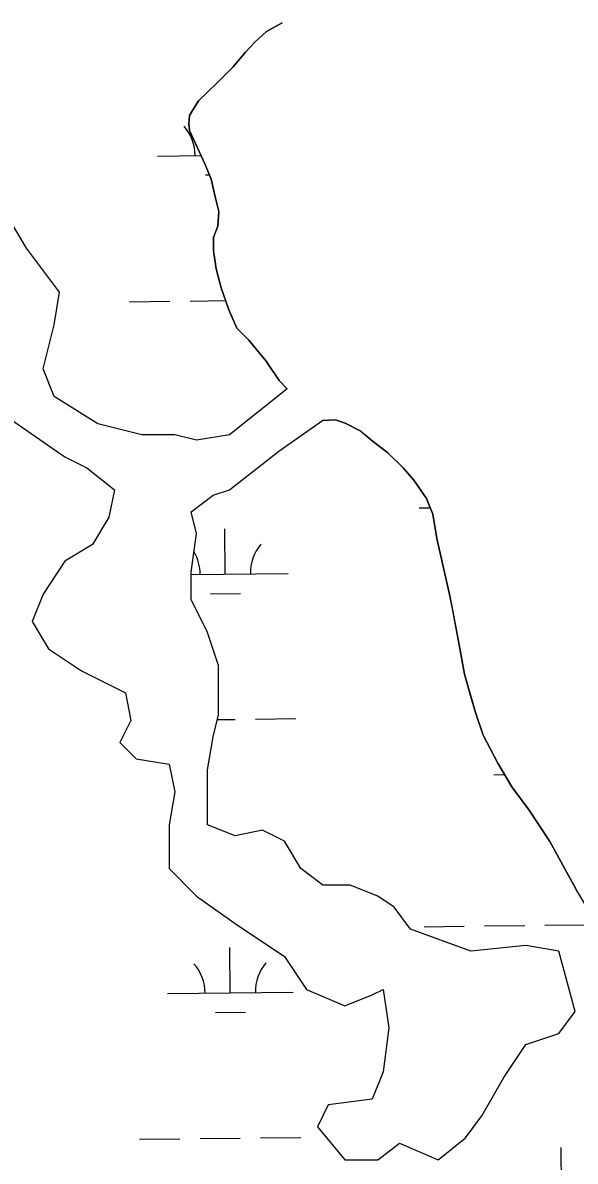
# Model space of a CAD drawing. Extents: x 3694830 to 3732949, y 415201 to 440970.
# Drawn here: x 3724906 to 3725345, y 433208 to 434112 of the extents above; entities that cross this region are included whole.
import ezdxf

# ---------------------------------------------------------------- set-up
doc = ezdxf.new("R2010")
doc.units = 0
for name, color, linetype in [('V-GRID-MAJR', 7, 'Continuous'), ('V-TOPO-SHOR', 7, 'Continuous'), ('V-WETL-SWMP', 7, 'Continuous')]:
    doc.layers.add(name, color=color, linetype=linetype)

msp = doc.modelspace()

# ---------------------------------------------------------------- linework, layer by layer
at = {"layer": 'V-GRID-MAJR'}
msp.add_spline([(3725521.948, 420931.967), (3725447.9250000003, 426990.407), (3725373.878, 433050.776), (3725299.8310000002, 439111.152), (3725299.808, 439113.075)], degree=3, dxfattribs=at)
at = {"layer": 'V-TOPO-SHOR'}
for p, q in [((3724908.706894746, 433933.1858241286), (3724882.5508974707, 433976.8108245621)), ((3724934.8638918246, 433898.285823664), (3724908.706894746, 433933.1858241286)), ((3724930.5048930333, 433872.1108238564), (3724934.8638918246, 433898.285823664)), ((3724921.785895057, 433837.2108241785), (3724930.5048930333, 433872.1108238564)), ((3724930.504894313, 433815.39782406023), (3724921.785895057, 433837.2108241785)), ((3724869.4719029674, 433815.39782543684), (3724939.2238941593, 433767.4108240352)), ((3724965.3798898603, 433793.58582335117), (3724930.504894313, 433815.39782406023)), ((3725115.6569950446, 433821.34425570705), (3725070.00687522, 433784.86082102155)), ((3725000.255885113, 433784.86082259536), (3724965.3798898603, 433793.58582335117)), ((3725109.2418699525, 433771.7728201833), (3725143.872854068, 433796.1601202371)), ((3725026.4128814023, 433784.86082200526), (3725000.255885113, 433784.86082259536)), ((3725043.8498790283, 433780.49782162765), (3725026.4128814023, 433784.86082200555)), ((3725070.00687522, 433784.86082102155), (3725043.8498790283, 433780.49782162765)), ((3725070.0068762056, 433741.2358211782), (3725109.2418699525, 433771.7728201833)), ((3724939.2238941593, 433767.4108240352), (3724956.660891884, 433758.68582367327)), ((3724956.660891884, 433758.68582367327), (3724978.4588891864, 433741.23582324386)), ((3724978.4588891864, 433741.23582324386), (3724974.098890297, 433719.422823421)), ((3725039.490880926, 433723.7858219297), (3725056.928878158, 433736.8728214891)), ((3725056.928878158, 433736.8728214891), (3725070.0068762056, 433741.2358211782)), ((3724974.098890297, 433719.422823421), (3724961.020892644, 433697.61082379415)), ((3725043.8498807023, 433706.3358218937), (3725039.490880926, 433723.7858219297)), ((3725039.490882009, 433675.79782210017), (3725043.8498807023, 433706.3358218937)), ((3724961.020892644, 433697.61082379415), (3724939.2238960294, 433684.5228243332)), ((3724939.2238960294, 433684.5228243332), (3724921.785899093, 433658.3478248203)), ((3725039.4908825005, 433653.9858221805), (3725039.490882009, 433675.79782210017)), ((3724921.785899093, 433658.3478248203), (3724913.066900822, 433636.53582509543)), ((3725052.568881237, 433627.8108219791), (3725039.4908825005, 433653.9858221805)), ((3724913.066900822, 433636.53582509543), (3724926.14489946, 433614.7228248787)), ((3725061.287880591, 433601.6358218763), (3725052.568881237, 433627.8108219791)), ((3724926.14489946, 433614.7228248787), (3724952.301896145, 433597.27282435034)), ((3725061.287881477, 433562.37282201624), (3725061.287880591, 433601.6358218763)), ((3724952.301896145, 433597.27282435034), (3724987.177891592, 433579.82282362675)), ((3724987.177891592, 433579.82282362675), (3724991.536891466, 433558.009823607)), ((3725056.9288824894, 433544.92282217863), (3725061.287881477, 433562.37282201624)), ((3724991.536891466, 433558.009823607), (3724982.8178930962, 433540.5598238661)), ((3725052.5688836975, 433518.747822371), (3725056.9288824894, 433544.92282217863)), ((3724982.8178930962, 433540.5598238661), (3724995.895891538, 433527.4728236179)), ((3724995.895891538, 433527.4728236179), (3725022.0528879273, 433523.1098230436)), ((3725022.0528879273, 433523.1098230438), (3725026.4128878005, 433501.2978230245)), ((3725052.568884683, 433475.1228225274), (3725052.568883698, 433518.747822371)), ((3725026.4128878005, 433501.2978230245), (3725022.0528890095, 433475.1228232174)), ((3725022.0528890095, 433475.1228232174), (3725022.0528897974, 433440.22282334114)), ((3725074.3668817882, 433466.3978220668), (3725052.568884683, 433475.1228225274)), ((3725096.163878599, 433470.7598215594), (3725074.3668817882, 433466.3978220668)), ((3725113.601876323, 433462.03482119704), (3725096.163878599, 433470.7598215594)), ((3725126.6798749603, 433440.2228209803), (3725113.6018763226, 433462.03482119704)), ((3725022.0528897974, 433440.22282334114), (3725043.849887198, 433418.4098229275)), ((3725144.117872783, 433427.1348206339), (3725126.6798749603, 433440.2228209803)), ((3725165.914869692, 433427.13482014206), (3725144.117872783, 433427.1348206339)), ((3725187.7118667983, 433418.40981968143), (3725165.914869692, 433427.13482014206)), ((3725043.849887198, 433418.4098229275), (3725074.3668833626, 433396.5978223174)), ((3725200.7908651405, 433409.6848194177), (3725187.7118667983, 433418.40981968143)), ((3725213.86886368, 433392.2348191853), (3725200.7908651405, 433409.6848194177)), ((3725074.3668833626, 433396.5978223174), (3725113.60187839, 433370.42282152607)), ((3725261.822857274, 433374.7848181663), (3725213.86886368, 433392.2348191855)), ((3725305.417850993, 433379.1478171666), (3725261.822857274, 433374.7848181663)), ((3725331.5738473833, 433374.784816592), (3725305.417850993, 433379.14781716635)), ((3725344.6528466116, 433326.79781646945), (3725331.5738473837, 433374.784816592)), ((3725113.60187839, 433370.42282152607), (3725131.038876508, 433344.24782122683)), ((3725131.038876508, 433344.24782122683), (3725161.5558724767, 433331.15982058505)), ((3725161.5558724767, 433331.15982058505), (3725183.3528691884, 433339.8848200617)), ((3725183.3528691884, 433339.8848200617), (3725192.0718678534, 433344.2478198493)), ((3725192.0718678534, 433344.2478198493), (3725196.430867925, 433313.70981986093)), ((3725331.57384886, 433309.34781682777), (3725344.6528466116, 433326.79781646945)), ((3725196.430867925, 433313.70981986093), (3725192.0718693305, 433278.8098200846)), ((3725305.417852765, 433300.62281744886), (3725331.57384886, 433309.34781682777)), ((3725287.9798558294, 433274.4478179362), (3725305.4178527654, 433300.62281744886)), ((3725192.0718693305, 433278.8098200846), (3725183.352871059, 433256.9978203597)), ((3725270.5418589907, 433243.909818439), (3725287.9798558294, 433274.4478179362)), ((3725183.352871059, 433256.9978203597), (3725148.4768761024, 433252.6348211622)), ((3725148.4768761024, 433252.6348211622), (3725139.757877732, 433235.18482142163)), ((3725257.463861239, 433226.4598187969), (3725270.5418589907, 433243.909818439)), ((3725139.757877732, 433235.18482142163), (3725161.555875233, 433209.00982102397)), ((3725187.7118715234, 433209.00982043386), (3725205.1498687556, 433222.0978199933)), ((3725205.1498687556, 433222.09781999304), (3725235.6658647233, 433209.0098193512)), ((3725235.6658647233, 433209.0098193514), (3725257.463861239, 433226.4598187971)), ((3725161.555875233, 433209.00982102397), (3725187.7118715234, 433209.00982043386))]:
    msp.add_line(p, q, dxfattribs=at)
for points in [[(3725057.260419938, 433939.6619855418), (3725057.267, 433941.61100000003), (3725060.753, 433950.588), (3725061.484, 433962.335), (3725058.754, 433972.712), (3725055.348, 433987.931), (3725050.5500000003, 433999.699), (3725043.003, 434016.314), (3725038.198, 434026.7), (3725037.526, 434032.231), (3725038.237, 434038.451), (3725039.63, 434041.212), (3725045.19, 434050.178), (3725060.446, 434064.643), (3725072.93, 434077.044), (3725082.648, 434088.762), (3725090.279, 434097.03), (3725099.292, 434105.29600000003), (3725111.758, 434112.167)], [(3725115.6569950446, 433821.34425570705), (3725109.419, 433828.072), (3725099.102, 433843.316), (3725085.333, 433859.952), (3725075.6890000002, 433869.661), (3725069.5160000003, 433884.19800000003), (3725063.3540000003, 433901.499), (3725059.256, 433916.72000000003), (3725057.2320000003, 433931.244), (3725057.260419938, 433939.6619855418)], [(3725176.9814318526, 433785.4441599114), (3725174.259, 433787.764), (3725161.838, 433794.026), (3725154.244, 433796.816), (3725143.873, 433796.16000000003)], [(3725376.1, 433376.484), (3725356.1520000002, 433405.58400000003), (3725345.154, 433424.28500000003), (3725334.849, 433442.983), (3725324.543, 433461.681), (3725308.039, 433486.62200000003), (3725294.276, 433505.332), (3725283.278, 433524.032), (3725271.603, 433546.192), (3725265.4420000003, 433564.183), (3725262.024, 433575.947), (3725256.558, 433594.629), (3725252.491, 433618.14400000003), (3725247.055, 433646.505), (3725245.018, 433656.88), (3725234.802, 433702.536), (3725231.411, 433721.902), (3725226.614, 433734.362), (3725216.294, 433748.911), (3725208.0330000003, 433758.616), (3725195.63, 433770.411), (3725183.219, 433780.129), (3725176.9814318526, 433785.4441599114)]]:
    msp.add_lwpolyline(points, dxfattribs=at)
at = {"layer": 'V-WETL-SWMP'}
for p, q in [((3725099.29159023, 434105.2949347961), (3725090.277591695, 434097.03093502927)), ((3725111.7575883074, 434112.1659344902), (3725099.29159023, 434105.2949347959)), ((3725090.277591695, 434097.03093502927), (3725082.6465929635, 434088.7619352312)), ((3725082.6465929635, 434088.7619352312), (3725072.9295946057, 434077.0429354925)), ((3725072.9295946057, 434077.0429354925), (3725060.445596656, 434064.6429358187)), ((3725060.445596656, 434064.6429358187), (3725045.189599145, 434050.1779362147)), ((3725045.189599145, 434050.1779362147), (3725039.629600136, 434041.2109363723)), ((3725038.237600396, 434038.4509364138), (3725037.525600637, 434032.23193645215)), ((3725039.629600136, 434041.2109363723), (3725038.237600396, 434038.4509364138)), ((3725037.525600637, 434032.23193645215), (3725038.197600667, 434026.6999364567)), ((3725038.1976006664, 434026.6999364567), (3725050.549599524, 433999.69893627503)), ((3725012.623049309, 434006.235762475), (3725047.3696457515, 434006.6501943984)), ((3725050.549599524, 433999.69893627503), (3725055.3485991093, 433987.931936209)), ((3725050.8043808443, 433991.259063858), (3725053.976249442, 433991.2968955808)), ((3725055.3485991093, 433987.931936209), (3725058.7535989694, 433972.7129361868)), ((3724908.706894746, 433933.1858241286), (3724882.5508974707, 433976.8108245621)), ((3725058.7535989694, 433972.7129361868), (3725061.483598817, 433962.3359361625)), ((3725061.483598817, 433962.3359361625), (3725060.7525991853, 433950.5869362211)), ((3725060.7525991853, 433950.5869362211), (3725057.2665998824, 433941.611936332)), ((3724934.8638918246, 433898.2858236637), (3724908.706894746, 433933.1858241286)), ((3725057.2665998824, 433941.611936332), (3725057.2316001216, 433931.2439363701)), ((3725057.2316001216, 433931.2439363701), (3725059.2556001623, 433916.7209363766)), ((3725059.2556001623, 433916.7209363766), (3725063.3525999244, 433901.4999363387)), ((3724930.5048930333, 433872.11082385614), (3724934.8638918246, 433898.2858236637)), ((3725063.3525999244, 433901.4999363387), (3725069.515599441, 433884.1979362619)), ((3724990.5934085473, 433890.532798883), (3725022.591130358, 433890.9144442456)), ((3725038.5899912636, 433891.105266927), (3725066.934774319, 433891.44334271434)), ((3725069.515599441, 433884.1979362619), (3725075.6875988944, 433869.6609361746)), ((3724921.785895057, 433837.21082417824), (3724930.5048930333, 433872.11082385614)), ((3725075.6875988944, 433869.6609361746), (3725085.331597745, 433859.950935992)), ((3725085.331597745, 433859.950935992), (3725099.100596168, 433843.3149357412)), ((3725099.100596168, 433843.3149357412), (3725109.418595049, 433828.0729355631)), ((3724930.504894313, 433815.3978240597), (3724921.785895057, 433837.21082417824)), ((3725109.418595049, 433828.0729355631), (3725115.6565943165, 433821.3439354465)), ((3724869.4719029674, 433815.39782543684), (3724939.2238941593, 433767.4108240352)), ((3724965.3798898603, 433793.58582335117), (3724930.504894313, 433815.39782406)), ((3725115.6565943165, 433821.3439354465), (3725070.00687522, 433784.86082102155)), ((3725000.2558851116, 433784.8608225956), (3724965.3798898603, 433793.58582335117)), ((3725109.241869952, 433771.7728201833), (3725143.872590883, 433796.15993490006)), ((3725143.872590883, 433796.15993490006), (3725154.2435893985, 433796.81593466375)), ((3725154.2435893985, 433796.81593466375), (3725161.8375883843, 433794.0259345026)), ((3725161.8375883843, 433794.02593450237), (3725174.2595867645, 433787.76293424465)), ((3725026.4128814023, 433784.86082200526), (3725000.2558851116, 433784.86082259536)), ((3725043.849879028, 433780.49782162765), (3725026.4128814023, 433784.86082200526)), ((3725070.00687522, 433784.86082102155), (3725043.849879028, 433780.49782162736)), ((3725174.2595867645, 433787.76293424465), (3725183.219585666, 433780.1289340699)), ((3725183.219585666, 433780.1289340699), (3725195.6295841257, 433770.4099338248)), ((3725070.006876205, 433741.2358211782), (3725109.241869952, 433771.7728201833)), ((3725195.6295841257, 433770.4099338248), (3725208.031582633, 433758.6169335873)), ((3724939.2238941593, 433767.4108240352), (3724956.660891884, 433758.68582367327)), ((3724956.660891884, 433758.68582367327), (3724978.4588891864, 433741.23582324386)), ((3725208.031582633, 433758.6169335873), (3725216.2945816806, 433748.9119334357)), ((3725216.2945816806, 433748.9119334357), (3725226.6135805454, 433734.36093325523)), ((3724978.4588891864, 433741.23582324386), (3724974.098890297, 433719.4228234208)), ((3725039.4908809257, 433723.78582192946), (3725056.928878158, 433736.8728214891)), ((3725056.928878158, 433736.8728214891), (3725070.006876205, 433741.2358211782)), ((3725226.6135805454, 433734.36093325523), (3725231.410580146, 433721.9019331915)), ((3725220.562940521, 433726.7628643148), (3725229.497978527, 433726.8694348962)), ((3724974.098890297, 433719.4228234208), (3724961.0208926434, 433697.61082379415)), ((3725043.8498807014, 433706.3358218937), (3725039.490880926, 433723.78582192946)), ((3725231.410580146, 433721.9019331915), (3725234.8015801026, 433702.5359331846)), ((3725066.587117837, 433674.180744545), (3725066.157766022, 433710.1781840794)), ((3725039.490882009, 433675.79782210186), (3725043.8498807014, 433706.3358218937)), ((3725234.8015801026, 433702.5359331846), (3725245.0165796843, 433656.8799331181)), ((3724961.0208926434, 433697.61082379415), (3724939.2238960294, 433684.52282433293)), ((3724939.2238960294, 433684.52282433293), (3724921.785899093, 433658.3478248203)), ((3725039.4908825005, 433653.98582218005), (3725039.490882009, 433675.79782210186)), ((3725039.4908820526, 433673.8575605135), (3725116.5835581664, 433674.7770654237)), ((3724921.785899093, 433658.3478248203), (3724913.066900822, 433636.53582509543)), ((3725052.568881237, 433627.8108219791), (3725039.4908825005, 433653.98582218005)), ((3725054.7720090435, 433658.607725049), (3725078.770300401, 433658.8939590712)), ((3725245.0165796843, 433656.8799331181), (3725252.4895794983, 433618.14493308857)), ((3724913.066900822, 433636.53582509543), (3724926.1448994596, 433614.7228248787)), ((3725061.287880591, 433601.6358218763), (3725052.568881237, 433627.8108219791)), ((3725252.4895794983, 433618.14493308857), (3725256.5575794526, 433594.62893308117)), ((3724926.144899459, 433614.7228248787), (3724952.301896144, 433597.2728243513)), ((3725061.287881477, 433562.3728220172), (3725061.287880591, 433601.6358218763)), ((3724952.301896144, 433597.2728243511), (3724987.177891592, 433579.82282362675)), ((3725256.557579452, 433594.62893308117), (3725265.4415788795, 433564.18393299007)), ((3724987.177891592, 433579.82282362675), (3724991.536891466, 433558.00982360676)), ((3725056.9288824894, 433544.9228221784), (3725061.2878814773, 433562.3728220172)), ((3725265.4415788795, 433564.18393299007), (3725271.6025784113, 433546.1909329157)), ((3724991.536891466, 433558.00982360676), (3724982.8178930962, 433540.5598238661)), ((3725060.361991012, 433558.6662856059), (3725074.5553412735, 433558.8355734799)), ((3725090.554202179, 433559.02639616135), (3725122.5519239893, 433559.4080415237)), ((3725052.5688836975, 433518.7478223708), (3725056.9288824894, 433544.9228221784)), ((3725271.602578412, 433546.1909329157), (3725283.278577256, 433524.03193273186)), ((3724982.8178930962, 433540.5598238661), (3724995.8958915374, 433527.4728236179)), ((3724995.8958915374, 433527.4728236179), (3725022.052887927, 433523.1098230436)), ((3725022.052887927, 433523.1098230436), (3725026.4128878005, 433501.2978230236)), ((3725052.5688846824, 433475.1228225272), (3725052.5688836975, 433518.7478223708)), ((3725283.278577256, 433524.03193273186), (3725294.2755761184, 433505.3319325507)), ((3725279.938502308, 433514.85193085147), (3725288.6162382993, 433514.95543252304)), ((3725026.4128878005, 433501.2978230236), (3725022.052889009, 433475.12282321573)), ((3725294.2755761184, 433505.3319325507), (3725308.0375745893, 433486.6219323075)), ((3725308.0375745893, 433486.6219323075), (3725324.5435728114, 433461.6809320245)), ((3725022.0528890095, 433475.12282321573), (3725022.052889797, 433440.22282334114)), ((3725074.366881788, 433466.3978220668), (3725052.5688846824, 433475.1228225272)), ((3725096.1638785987, 433470.7598215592), (3725074.366881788, 433466.39782206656)), ((3725113.6018763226, 433462.03482119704), (3725096.1638785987, 433470.7598215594)), ((3725126.6798749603, 433440.2228209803), (3725113.6018763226, 433462.03482119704)), ((3725324.5435728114, 433461.6809320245), (3725345.1545707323, 433424.2849316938)), ((3725022.052889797, 433440.22282334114), (3725043.849887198, 433418.4098229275)), ((3725144.1178727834, 433427.1348206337), (3725126.6798749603, 433440.2228209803)), ((3725165.914869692, 433427.13482014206), (3725144.1178727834, 433427.1348206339)), ((3725187.7118667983, 433418.40981968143), (3725165.914869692, 433427.13482014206)), ((3725043.849887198, 433418.4098229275), (3725074.3668833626, 433396.5978223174)), ((3725200.7908651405, 433409.6848194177), (3725187.7118667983, 433418.40981968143)), ((3725213.86886368, 433392.2348191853), (3725200.7908651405, 433409.6848194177)), ((3725074.3668833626, 433396.5978223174), (3725113.60187839, 433370.42282152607)), ((3725261.822857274, 433374.78481816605), (3725213.86886368, 433392.2348191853)), ((3725224.530568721, 433394.11152550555), (3725256.528290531, 433394.49317086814)), ((3725272.527151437, 433394.68399354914), (3725304.524873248, 433395.06563891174)), ((3725320.523734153, 433395.2564615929), (3725352.521455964, 433395.6381069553)), ((3725070.5547460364, 433341.5294057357), (3725070.125394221, 433377.5268452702)), ((3725305.4178509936, 433379.1478171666), (3725261.822857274, 433374.78481816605)), ((3725331.5738473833, 433374.784816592), (3725305.4178509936, 433379.14781716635)), ((3725344.652846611, 433326.79781646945), (3725331.5738473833, 433374.784816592)), ((3725113.60187839, 433370.42282152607), (3725131.038876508, 433344.2478212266)), ((3725020.558305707, 433340.9330848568), (3725120.551186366, 433342.1257266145)), ((3725131.038876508, 433344.2478212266), (3725161.555872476, 433331.15982058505)), ((3725161.555872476, 433331.15982058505), (3725183.3528691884, 433339.8848200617)), ((3725183.3528691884, 433339.8848200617), (3725192.0718678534, 433344.2478198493)), ((3725192.0718678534, 433344.2478198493), (3725196.430867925, 433313.7098198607)), ((3725058.739637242, 433325.9563862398), (3725082.7379286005, 433326.2426202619)), ((3725331.57384886, 433309.34781682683), (3725344.6528466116, 433326.79781646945)), ((3725196.430867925, 433313.7098198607), (3725192.0718693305, 433278.80982008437)), ((3725305.417852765, 433300.62281744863), (3725331.57384886, 433309.3478168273)), ((3725287.979855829, 433274.44781793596), (3725305.417852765, 433300.62281744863)), ((3725192.0718693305, 433278.80982008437), (3725183.3528710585, 433256.9978203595)), ((3725270.5418589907, 433243.909818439), (3725287.979855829, 433274.44781793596)), ((3725183.3528710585, 433256.9978203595), (3725148.4768761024, 433252.634821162)), ((3725148.4768761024, 433252.634821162), (3725139.757877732, 433235.1848214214)), ((3725257.4638612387, 433226.4598187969), (3725270.5418589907, 433243.909818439)), ((3725139.757877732, 433235.1848214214), (3725161.5558752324, 433209.00982102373)), ((3724998.528664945, 433225.2301212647), (3725030.526386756, 433225.61176662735)), ((3725046.525247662, 433225.80258930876), (3725078.522969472, 433226.1842346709)), ((3725094.5218303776, 433226.3750573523), (3725126.5195521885, 433226.7567027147)), ((3725187.711871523, 433209.0098204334), (3725205.1498687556, 433222.09781999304)), ((3725205.1498687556, 433222.09781999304), (3725235.6658647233, 433209.0098193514)), ((3725235.6658647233, 433209.0098193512), (3725257.4638612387, 433226.4598187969)), ((3725333.902570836, 433182.7969129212), (3725333.47321902, 433218.7943524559)), ((3725161.5558752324, 433209.00982102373), (3725187.711871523, 433209.0098204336))]:
    msp.add_line(p, q, dxfattribs=at)
for centre, radius, start, end in [((3725007.374823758, 434006.6480024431), 35.24628790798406, 359.91152952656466, 41.455187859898), ((3725121.820458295, 433675.3143642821), 35.246287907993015, 139.91152663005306, 181.4551849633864), ((3725011.342451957, 433673.9966636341), 35.24628790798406, 359.91152952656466, 30.304775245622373), ((3725015.3100801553, 433341.3453248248), 35.24628790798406, 359.91152952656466, 41.455187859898), ((3725125.7880864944, 433342.6630254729), 35.246287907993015, 139.91152663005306, 181.4551849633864)]:
    msp.add_arc(centre, radius, start, end, dxfattribs=at)

doc.saveas('drawing.dxf')
